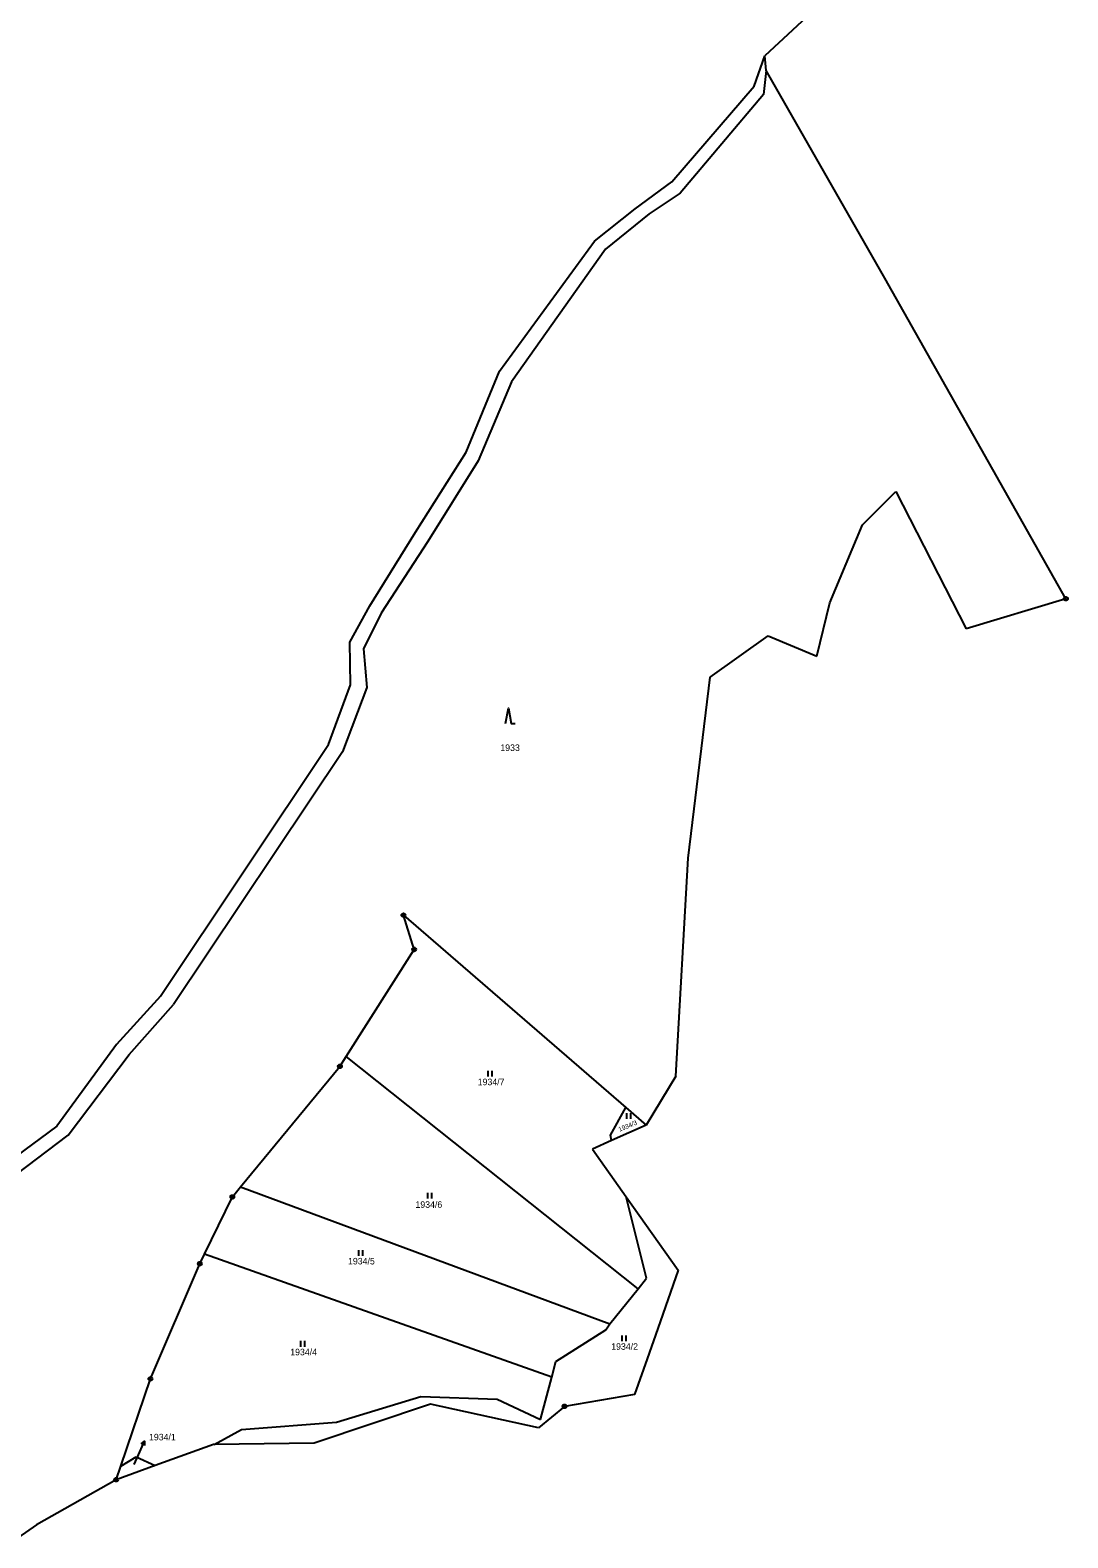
# Model space of a CAD drawing. Extents: x -736345 to -729997, y -1130177 to -1122501.
# Drawn here: x -730832.8 to -730563.5, y -1128645.4 to -1128253.9 of the extents above; entities that cross this region are included whole.
import ezdxf

# ---------------------------------------------------------------- set-up
doc = ezdxf.new("R2010")
doc.units = 0
for name, color, linetype in [('Vrstva 1', 7, 'Continuous'), ('Vrstva 13', 7, 'Continuous'), ('Vrstva 16', 7, 'Continuous'), ('Vrstva 18', 7, 'Continuous'), ('Vrstva 25', 7, 'Continuous')]:
    doc.layers.add(name, color=color, linetype=linetype)

msp = doc.modelspace()

# ---------------------------------------------------------------- linework, layer by layer
at = {"layer": 'Vrstva 1'}
for points in [[(-730644.9, -1128268.43), (-730642.08, -1128260.59)], [(-730641.74, -1128264.34), (-730642.42, -1128270.63)], [(-730666.22, -1128293.28), (-730644.9, -1128268.43)], [(-730642.42, -1128270.63), (-730664.08, -1128296.27)], [(-730675.74, -1128300.34), (-730666.22, -1128293.28)], [(-730664.08, -1128296.27), (-730672.11, -1128301.58)], [(-730686.32, -1128308.74), (-730675.74, -1128300.34)], [(-730672.11, -1128301.58), (-730683.5, -1128310.8)], [(-730710.97, -1128342.45), (-730686.32, -1128308.74)], [(-730683.5, -1128310.8), (-730707.85, -1128345.2)], [(-730719.6, -1128363.45), (-730710.97, -1128342.45)], [(-730707.85, -1128345.2), (-730716.53, -1128365.7)], [(-730732.73, -1128384.29), (-730719.6, -1128363.45)], [(-730716.53, -1128365.7), (-730729.6, -1128386.66)], [(-730744.66, -1128403.41), (-730732.73, -1128384.29)], [(-730729.6, -1128386.66), (-730741.68, -1128405.29)], [(-730749.85, -1128412.81), (-730744.66, -1128403.41)], [(-730741.68, -1128405.29), (-730746.25, -1128414.6)], [(-730749.61, -1128423.94), (-730749.85, -1128412.81)], [(-730746.25, -1128414.6), (-730745.38, -1128424.57)], [(-730755.36, -1128439.43), (-730749.61, -1128423.94)], [(-730745.38, -1128424.57), (-730751.73, -1128441.31)], [(-730798.92, -1128504.78), (-730755.36, -1128439.43)], [(-730751.73, -1128441.31), (-730795.59, -1128506.92)], [(-730733.11, -1128492.62), (-730735.9, -1128483.73)], [(-730735.9, -1128483.73), (-730678.22, -1128533.68)], [(-730750.74, -1128520.41), (-730733.11, -1128492.62)], [(-730798.92, -1128504.78), (-730810.37, -1128517.34)], [(-730807.07, -1128519.9), (-730795.59, -1128506.92)], [(-730810.37, -1128517.34), (-730825.85, -1128538.53)], [(-730822.91, -1128540.87), (-730807.07, -1128519.9)], [(-730752.38, -1128523), (-730750.74, -1128520.41)], [(-730675, -1128580.73), (-730750.74, -1128520.41)], [(-730778.17, -1128554.31), (-730752.38, -1128523)], [(-730682.16, -1128540.84), (-730678.22, -1128533.68)], [(-730678.22, -1128533.68), (-730672.91, -1128538.27)], [(-730825.85, -1128538.53), (-730851.51, -1128557.44)], [(-730849.8, -1128561.18), (-730822.91, -1128540.87)], [(-730681.88, -1128542.25), (-730682.16, -1128540.84)], [(-730787.52, -1128571.75), (-730780.3, -1128556.9)], [(-730780.3, -1128556.9), (-730778.17, -1128554.31)], [(-730778.17, -1128554.31), (-730682.35, -1128589.87)], [(-730672.78, -1128578.02), (-730678.06, -1128556.91)], [(-730788.73, -1128574.23), (-730787.52, -1128571.75)], [(-730697.37, -1128603.67), (-730787.52, -1128571.75)], [(-730801.56, -1128604.14), (-730788.73, -1128574.23)], [(-730682.35, -1128589.87), (-730675, -1128580.73)], [(-730675, -1128580.73), (-730672.78, -1128578.02)], [(-730696.31, -1128599.65), (-730683.36, -1128591.41)], [(-730683.36, -1128591.41), (-730682.35, -1128589.87)], [(-730697.37, -1128603.67), (-730696.31, -1128599.65)], [(-730809.25, -1128626.8), (-730801.56, -1128604.14)], [(-730700.29, -1128614.7), (-730697.37, -1128603.67)], [(-730753.27, -1128615.35), (-730731.41, -1128608.72)], [(-730731.41, -1128608.72), (-730711.54, -1128609.42)], [(-730711.54, -1128609.42), (-730700.29, -1128614.7)], [(-730777.91, -1128617.33), (-730753.27, -1128615.35)], [(-730785.02, -1128621.22), (-730777.91, -1128617.33)], [(-730810.45, -1128630.33), (-730809.25, -1128626.8)], [(-730809.25, -1128626.8), (-730805.23, -1128624.42)], [(-730805.23, -1128624.42), (-730800.32, -1128626.68)]]:
    msp.add_lwpolyline(points, dxfattribs=at)
at = {"layer": 'Vrstva 13'}
for points in [[(-730627.79, -1128247.21), (-730642.08, -1128260.59)], [(-730641.74, -1128264.34), (-730642.08, -1128260.59)], [(-730611.01, -1128318.31), (-730641.74, -1128264.34)], [(-730563.98, -1128401.55), (-730611.01, -1128318.31)], [(-730616.77, -1128382.38), (-730608.15, -1128373.68)], [(-730608.15, -1128373.68), (-730589.82, -1128409.36)], [(-730625.25, -1128402.58), (-730616.77, -1128382.38)], [(-730628.6, -1128416.47), (-730625.25, -1128402.58)], [(-730563.98, -1128401.55), (-730589.82, -1128409.36)], [(-730656.32, -1128421.94), (-730641.27, -1128411.16)], [(-730641.27, -1128411.16), (-730628.6, -1128416.47)], [(-730662.04, -1128468.96), (-730656.32, -1128421.94)], [(-730665.22, -1128525.56), (-730662.04, -1128468.96)], [(-730665.22, -1128525.56), (-730672.91, -1128538.27)], [(-730672.91, -1128538.27), (-730681.88, -1128542.25)], [(-730681.88, -1128542.25), (-730686.87, -1128544.47)], [(-730686.87, -1128544.47), (-730678.06, -1128556.91)], [(-730678.06, -1128556.91), (-730664.57, -1128575.96)], [(-730664.57, -1128575.96), (-730669.9, -1128591.07)], [(-730669.9, -1128591.07), (-730672.68, -1128598.93)], [(-730672.68, -1128598.93), (-730675.94, -1128608.18)], [(-730675.94, -1128608.18), (-730694.11, -1128611.28)], [(-730728.89, -1128610.71), (-730759.06, -1128620.8)], [(-730700.88, -1128616.85), (-730728.89, -1128610.71)], [(-730694.11, -1128611.28), (-730700.88, -1128616.85)], [(-730785.19, -1128621.22), (-730800.32, -1128626.68)], [(-730785.02, -1128621.22), (-730785.19, -1128621.22)], [(-730759.06, -1128620.8), (-730785.02, -1128621.22)], [(-730800.32, -1128626.68), (-730810.45, -1128630.33)], [(-730810.45, -1128630.33), (-730831.14, -1128642.03)], [(-730831.14, -1128642.03), (-730835.99, -1128645.43)]]:
    msp.add_lwpolyline(points, dxfattribs=at)
at = {"layer": 'Vrstva 16'}
msp.add_lwpolyline([(-730805.82, -1128626.38), (-730804.35, -1128623.06)], dxfattribs=at)
at = {"layer": 'Vrstva 25'}
for points in [[(-730709.4, -1128433.94), (-730708.65, -1128429.94), (-730707.9, -1128433.94), (-730706.9, -1128433.94)], [(-730713.877, -1128525.655), (-730713.877, -1128524.155)], [(-730712.843, -1128525.655), (-730712.843, -1128524.155)], [(-730677.957, -1128536.615), (-730677.957, -1128535.115)], [(-730676.923, -1128536.615), (-730676.923, -1128535.115)], [(-730729.587, -1128557.345), (-730729.587, -1128555.845)], [(-730728.553, -1128557.345), (-730728.553, -1128555.845)], [(-730747.447, -1128572.195), (-730747.447, -1128570.695)], [(-730746.413, -1128572.195), (-730746.413, -1128570.695)], [(-730679.127, -1128594.365), (-730679.127, -1128592.865)], [(-730678.093, -1128594.365), (-730678.093, -1128592.865)], [(-730762.487, -1128595.795), (-730762.487, -1128594.295)], [(-730761.453, -1128595.795), (-730761.453, -1128594.295)], [(-730804.35, -1128623.06), (-730803.13, -1128620.32)], [(-730803.994, -1128621.03), (-730803.13, -1128620.32), (-730803.08, -1128621.437)]]:
    msp.add_lwpolyline(points, dxfattribs=at)
for centre, radius in [((-730563.98, -1128401.55), 0.5), ((-730563.98, -1128401.55), 0.032), ((-730735.9, -1128483.73), 0.5), ((-730735.9, -1128483.73), 0.032), ((-730733.11, -1128492.62), 0.5), ((-730733.11, -1128492.62), 0.032), ((-730752.38, -1128523), 0.5), ((-730752.38, -1128523), 0.032), ((-730780.3, -1128556.9), 0.5), ((-730780.3, -1128556.9), 0.032), ((-730788.73, -1128574.23), 0.5), ((-730788.73, -1128574.23), 0.032), ((-730801.56, -1128604.14), 0.5), ((-730801.56, -1128604.14), 0.032), ((-730694.11, -1128611.28), 0.5), ((-730694.11, -1128611.28), 0.032), ((-730810.45, -1128630.33), 0.5), ((-730810.45, -1128630.33), 0.032)]:
    msp.add_circle(centre, radius, dxfattribs=at)

# ---------------------------------------------------------------- texts
at = {"layer": 'Vrstva 16'}
msp.add_text('1934/1', height=1.7, dxfattribs=at).set_placement((-730801.93, -1128620.12))
at = {"layer": 'Vrstva 18'}
for s, height, p in [('1933', 1.7, (-730710.75, -1128441.09)), ('1934/7', 1.7, (-730716.63, -1128527.89)), ('1934/6', 1.7, (-730732.78, -1128559.73)), ('1934/5', 1.7, (-730750.28, -1128574.43)), ('1934/4', 1.7, (-730765.28, -1128598.03)), ('1934/2', 1.7, (-730681.98, -1128596.6)), ('1934/1', 0.1, (-730805.62, -1128626.18))]:
    msp.add_text(s, height=height, dxfattribs=at).set_placement(p)
msp.add_text('1934/3', height=1.2, rotation=22.50018, dxfattribs=at).set_placement((-730679.802, -1128539.989))

doc.saveas('drawing.dxf')
